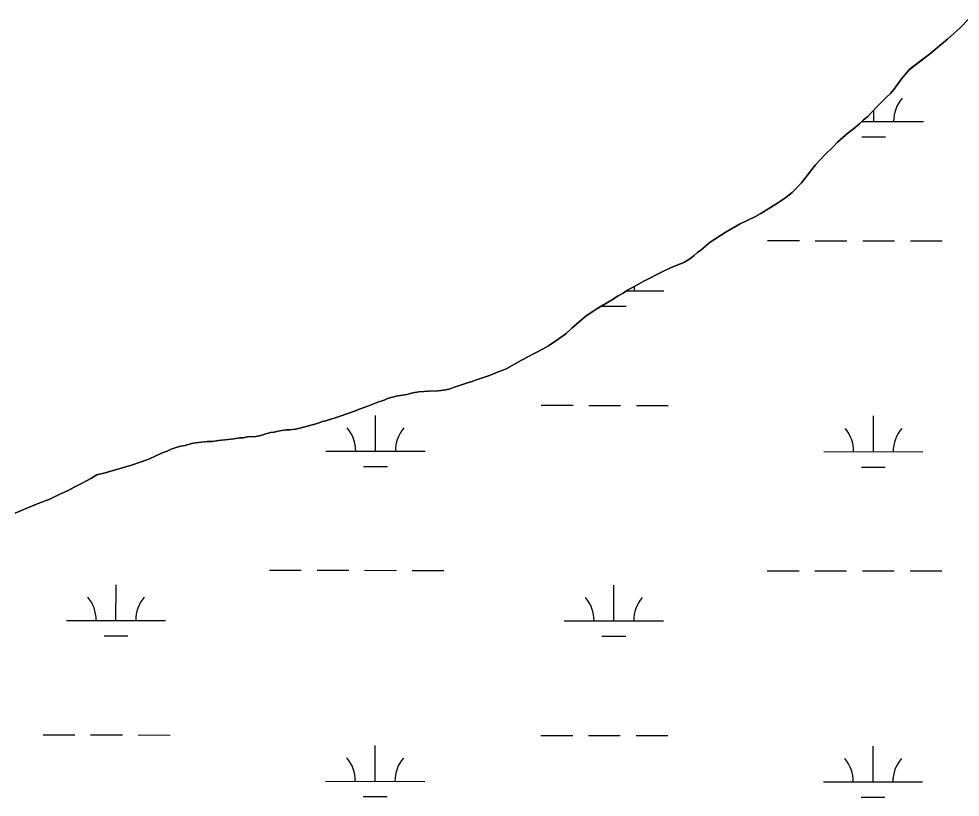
# Model space of a CAD drawing. Extents: x 3148686 to 3186545, y 916144 to 941516.
# Drawn here: x 3155629 to 3156578, y 924750 to 925534 of the extents above; entities that cross this region are included whole.
import ezdxf

# ---------------------------------------------------------------- set-up
doc = ezdxf.new("R2010")
doc.units = 0
for name, color, linetype in [('V-SITE-VEGE', 7, 'Continuous'), ('V-TOPO-SHOR', 7, 'Continuous'), ('V-WETL-SWMP', 7, 'Continuous')]:
    doc.layers.add(name, color=color, linetype=linetype)

msp = doc.modelspace()

# ---------------------------------------------------------------- linework, layer by layer
at = {"layer": 'V-SITE-VEGE'}
for p, q in [((3156586.45, 925534.39), (3156577.7, 925525.32)), ((3156577.7, 925525.32), (3156564.99, 925513.89)), ((3156564.99, 925513.89), (3156554.87, 925505.42)), ((3156554.87, 925505.42), (3156548.12, 925499.9)), ((3156548.12, 925499.9), (3156526.28, 925483.16)), ((3156526.28, 925483.16), (3156518.53, 925473.89)), ((3156518.53, 925473.89), (3156510.77, 925463.24)), ((3156503.42, 925455.55), (3156493.48, 925445.49)), ((3156507.39, 925459.29), (3156503.42, 925455.55)), ((3156510.77, 925463.24), (3156507.39, 925459.29)), ((3156493.48, 925445.49), (3156484.54, 925436.02)), ((3156484.54, 925436.02), (3156480.37, 925432.68)), ((3156476.4, 925428.93), (3156470.04, 925423.41)), ((3156480.37, 925432.68), (3156476.4, 925428.93)), ((3156464.88, 925419.48), (3156454.16, 925410.02)), ((3156470.04, 925423.41), (3156464.88, 925419.48)), ((3156454.16, 925410.02), (3156449.79, 925405.48)), ((3156441.65, 925397.79), (3156436.48, 925392.47)), ((3156449.79, 925405.48), (3156441.65, 925397.79)), ((3156436.48, 925392.47), (3156431.91, 925387.14)), ((3156431.91, 925387.14), (3156417.59, 925368.99)), ((3156417.59, 925368.99), (3156408.25, 925359.53)), ((3156400.7, 925353.42), (3156391.78, 925347.52)), ((3156408.25, 925359.53), (3156400.7, 925353.42)), ((3156391.78, 925347.52), (3156376.9, 925338.27)), ((3156371.54, 925335.33), (3156355.28, 925327.47)), ((3156376.9, 925338.27), (3156371.54, 925335.33)), ((3156355.28, 925327.47), (3156340.81, 925319.22)), ((3156340.81, 925319.22), (3156325.53, 925309.18)), ((3156325.53, 925309.18), (3156316.39, 925301.3)), ((3156309.64, 925295.98), (3156305.08, 925292.44)), ((3156313.02, 925298.94), (3156309.64, 925295.98)), ((3156316.39, 925301.3), (3156313.02, 925298.94)), ((3156299.92, 925289.29), (3156285.85, 925283.41)), ((3156305.08, 925292.44), (3156299.92, 925289.29)), ((3156278.12, 925279.87), (3156258.88, 925270.05)), ((3156285.85, 925283.41), (3156278.12, 925279.87)), ((3156254.12, 925267.5), (3156249.16, 925264.55)), ((3156258.88, 925270.05), (3156254.12, 925267.5)), ((3156237.85, 925257.86), (3156233.09, 925255.11)), ((3156242.42, 925260.81), (3156237.85, 925257.86)), ((3156249.16, 925264.55), (3156242.42, 925260.81)), ((3156226.15, 925250.78), (3156216.63, 925245.28)), ((3156233.09, 925255.11), (3156226.15, 925250.78)), ((3156209.88, 925241.15), (3156200.36, 925234.65)), ((3156216.63, 925245.28), (3156209.88, 925241.15)), ((3156194.01, 925229.53), (3156186.07, 925222.63)), ((3156200.36, 925234.65), (3156194.01, 925229.53)), ((3156186.07, 925222.63), (3156180.31, 925217.11)), ((3156170.18, 925209.83), (3156162.64, 925204.91)), ((3156180.31, 925217.11), (3156170.18, 925209.83)), ((3156156.69, 925201.57), (3156141.82, 925193.91)), ((3156162.64, 925204.91), (3156156.69, 925201.57)), ((3156136.07, 925190.77), (3156128.53, 925186.24)), ((3156141.82, 925193.91), (3156136.07, 925190.77)), ((3156117.82, 925180.74), (3156111.88, 925178.59)), ((3156120.8, 925182.11), (3156117.82, 925180.74)), ((3156128.53, 925186.24), (3156120.8, 925182.11)), ((3156089.09, 925170.36), (3156085.92, 925168.99)), ((3156103.16, 925174.86), (3156089.09, 925170.36)), ((3156111.88, 925178.59), (3156103.16, 925174.86)), ((3156059.36, 925160.58), (3156051.44, 925159.62)), ((3156063.52, 925161.55), (3156059.36, 925160.58)), ((3156067.09, 925162.93), (3156063.52, 925161.55)), ((3156081.95, 925168.01), (3156067.09, 925162.93)), ((3156085.92, 925168.99), (3156081.95, 925168.01)), ((3156000.55, 925151.7), (3155996.98, 925150.13)), ((3156009.27, 925154.04), (3156000.55, 925151.7)), ((3156019.96, 925155.98), (3156009.27, 925154.04)), ((3156026.1, 925157.54), (3156019.96, 925155.98)), ((3156031.84, 925158.51), (3156026.1, 925157.54)), ((3156041.94, 925159.26), (3156031.84, 925158.51)), ((3156051.44, 925159.62), (3156041.94, 925159.26)), ((3155980.73, 925144.06), (3155972.8, 925141.32)), ((3155990.64, 925147.98), (3155980.73, 925144.06)), ((3155996.98, 925150.13), (3155990.64, 925147.98)), ((3155949.81, 925132.9), (3155938.39, 925129.2)), ((3155952.59, 925134.07), (3155949.81, 925132.9)), ((3155967.05, 925138.97), (3155952.59, 925134.07)), ((3155972.8, 925141.32), (3155967.05, 925138.97)), ((3155929.6, 925126.73), (3155912.1, 925121.85)), ((3155934.95, 925128.49), (3155929.6, 925126.73)), ((3155938.39, 925129.2), (3155934.95, 925128.49)), ((3155867.61, 925113.58), (3155859.29, 925113.02)), ((3155872.76, 925114.55), (3155867.61, 925113.58)), ((3155877.71, 925116.31), (3155872.76, 925114.55)), ((3155882.46, 925117.48), (3155877.71, 925116.31)), ((3155886.03, 925117.86), (3155882.46, 925117.48)), ((3155890.19, 925119.03), (3155886.03, 925117.86)), ((3155893.95, 925119.41), (3155890.19, 925119.03)), ((3155898.51, 925120.19), (3155893.95, 925119.41)), ((3155902.07, 925120.17), (3155898.51, 925120.19)), ((3155907.75, 925120.81), (3155902.07, 925120.17)), ((3155912.1, 925121.85), (3155907.75, 925120.81)), ((3155792.17, 925103.77), (3155782.26, 925100.65)), ((3155796.32, 925104.55), (3155792.17, 925103.77)), ((3155802.66, 925106.31), (3155796.32, 925104.55)), ((3155807.02, 925107.08), (3155802.66, 925106.31)), ((3155818.5, 925108.42), (3155807.02, 925107.08)), ((3155823.65, 925108.6), (3155818.5, 925108.42)), ((3155829.99, 925109.57), (3155823.65, 925108.6)), ((3155839.29, 925110.32), (3155829.99, 925109.57)), ((3155845.63, 925111.09), (3155839.29, 925110.32)), ((3155851.57, 925112.05), (3155845.63, 925111.09)), ((3155854.93, 925112.24), (3155851.57, 925112.05)), ((3155859.29, 925113.02), (3155854.93, 925112.24)), ((3155773.34, 925096.92), (3155764.81, 925092.99)), ((3155778.29, 925098.88), (3155773.34, 925096.92)), ((3155782.26, 925100.65), (3155778.29, 925098.88)), ((3155742.22, 925084.77), (3155715.67, 925076.95)), ((3155758.67, 925090.44), (3155742.22, 925084.77)), ((3155764.81, 925092.99), (3155758.67, 925090.44)), ((3155715.67, 925076.95), (3155707.35, 925075.01)), ((3155692.47, 925066.35), (3155684.54, 925062.43)), ((3155701.2, 925071.07), (3155692.47, 925066.35)), ((3155707.35, 925075.01), (3155701.2, 925071.07)), ((3155678.39, 925059.09), (3155668.88, 925054.57)), ((3155684.54, 925062.43), (3155678.39, 925059.09)), ((3155653.61, 925047.9), (3155646.48, 925045.36)), ((3155659.95, 925050.45), (3155653.61, 925047.9)), ((3155668.88, 925054.57), (3155659.95, 925050.45)), ((3155636.96, 925041.43), (3155625.07, 925036.14)), ((3155646.48, 925045.36), (3155636.96, 925041.43))]:
    msp.add_line(p, q, dxfattribs=at)
at = {"layer": 'V-TOPO-SHOR'}
for points in [[(3156141.82, 925193.91), (3156156.69, 925201.57), (3156162.64, 925204.91), (3156170.18, 925209.83), (3156180.31, 925217.11), (3156186.07, 925222.63), (3156194.01, 925229.53), (3156200.36, 925234.65), (3156209.88, 925241.15), (3156216.63, 925245.28), (3156226.15, 925250.78), (3156233.09, 925255.11), (3156237.85, 925257.86), (3156242.42, 925260.81), (3156249.16, 925264.55), (3156254.12, 925267.5), (3156258.88, 925270.05), (3156278.12, 925279.87), (3156285.85, 925283.41), (3156299.92, 925289.29), (3156305.08, 925292.44), (3156309.64, 925295.98), (3156313.02, 925298.94), (3156316.39, 925301.3), (3156325.53, 925309.18), (3156340.81, 925319.22), (3156355.28, 925327.47), (3156371.54, 925335.33), (3156376.9, 925338.27), (3156391.78, 925347.52), (3156400.7, 925353.42), (3156408.25, 925359.53), (3156417.59, 925368.99), (3156431.91, 925387.14), (3156436.48, 925392.47), (3156441.65, 925397.79), (3156449.79, 925405.48), (3156454.16, 925410.02), (3156464.89, 925419.48), (3156470.04, 925423.41), (3156476.4, 925428.93), (3156480.37, 925432.68), (3156484.54, 925436.02), (3156493.48, 925445.49), (3156503.42, 925455.55), (3156507.39, 925459.29), (3156510.77, 925463.24), (3156518.53, 925473.89), (3156526.28, 925483.16), (3156548.12, 925499.9), (3156554.87, 925505.42), (3156564.99, 925513.89), (3156577.7, 925525.32)], [(3155625.07, 925036.14), (3155636.96, 925041.43), (3155646.48, 925045.36), (3155653.61, 925047.9), (3155659.95, 925050.45), (3155668.88, 925054.57), (3155678.39, 925059.09), (3155684.54, 925062.43), (3155692.47, 925066.35), (3155701.2, 925071.07), (3155707.35, 925075.01), (3155715.67, 925076.95), (3155742.22, 925084.77), (3155758.67, 925090.44), (3155764.81, 925092.99), (3155773.34, 925096.92), (3155778.29, 925098.88), (3155782.26, 925100.65), (3155788.4, 925102.6), (3155792.17, 925103.77), (3155796.32, 925104.55), (3155802.66, 925106.31), (3155807.02, 925107.08), (3155818.5, 925108.42), (3155823.65, 925108.6), (3155829.99, 925109.57), (3155839.29, 925110.32), (3155845.63, 925111.09), (3155851.57, 925112.05), (3155854.94, 925112.24), (3155859.29, 925113.02), (3155867.61, 925113.58), (3155872.76, 925114.55), (3155877.71, 925116.31), (3155882.46, 925117.48), (3155886.03, 925117.86), (3155890.19, 925119.03), (3155893.95, 925119.41), (3155898.51, 925120.19), (3155902.07, 925120.17), (3155907.75, 925120.81), (3155912.1, 925121.85), (3155929.6, 925126.73), (3155934.95, 925128.49), (3155938.39, 925129.2), (3155949.81, 925132.9), (3155952.59, 925134.07), (3155967.05, 925138.97), (3155972.8, 925141.32), (3155980.73, 925144.06), (3155990.64, 925147.98), (3155996.98, 925150.13), (3156000.55, 925151.7), (3156009.27, 925154.04), (3156019.96, 925155.98), (3156026.1, 925157.54), (3156031.84, 925158.51), (3156041.94, 925159.26), (3156051.44, 925159.62), (3156059.36, 925160.58), (3156063.52, 925161.55), (3156067.09, 925162.93), (3156081.95, 925168.01), (3156085.92, 925168.99), (3156089.09, 925170.36), (3156103.16, 925174.86), (3156111.88, 925178.59), (3156117.82, 925180.74), (3156120.8, 925182.11), (3156128.53, 925186.24), (3156136.07, 925190.77), (3156141.82, 925193.91)]]:
    msp.add_lwpolyline(points, dxfattribs=at)
at = {"layer": 'V-WETL-SWMP'}
for p, q in [((3156490.57, 925430.84), (3156490.58, 925442.42)), ((3156478.44, 925430.85), (3156540.57, 925430.79)), ((3156478.55, 925415.42), (3156502.55, 925415.4)), ((3156383.6, 925310.88), (3156415.6, 925310.85)), ((3156431.6, 925310.83), (3156463.6, 925310.8)), ((3156479.6, 925310.78), (3156511.6, 925310.75)), ((3156527.6, 925310.73), (3156559.6, 925310.7)), ((3156241.61, 925260.29), (3156278.95, 925260.25)), ((3156216.94, 925244.88), (3156240.94, 925244.86)), ((3156155.42, 925144.95), (3156187.42, 925144.91)), ((3156203.42, 925144.9), (3156235.42, 925144.86)), ((3156251.42, 925144.85), (3156283.42, 925144.81)), ((3155988.31, 925098.69), (3155988.35, 925134.69)), ((3156490.22, 925098.17), (3156490.26, 925134.17)), ((3155938.31, 925098.75), (3156038.31, 925098.64)), ((3156440.22, 925098.22), (3156540.22, 925098.11)), ((3155976.29, 925083.28), (3156000.29, 925083.25)), ((3156478.2, 925082.75), (3156502.2, 925082.72)), ((3155881.34, 924978.74), (3155913.34, 924978.7)), ((3155929.34, 924978.69), (3155961.34, 924978.65)), ((3155977.34, 924978.64), (3156009.34, 924978.6)), ((3156025.34, 924978.58), (3156057.34, 924978.55)), ((3156383.25, 924978.21), (3156415.25, 924978.17)), ((3156431.25, 924978.16), (3156463.25, 924978.12)), ((3156479.25, 924978.11), (3156511.25, 924978.07)), ((3156527.25, 924978.06), (3156559.25, 924978.02)), ((3155726.69, 924928.16), (3155726.73, 924964.16)), ((3156228.6, 924927.63), (3156228.64, 924963.63)), ((3155676.69, 924928.21), (3155776.69, 924928.1)), ((3156178.6, 924927.68), (3156278.6, 924927.58)), ((3155714.68, 924912.74), (3155738.68, 924912.71)), ((3156216.59, 924912.21), (3156240.59, 924912.18)), ((3155653.17, 924812.8), (3155685.17, 924812.77)), ((3155701.17, 924812.75), (3155733.17, 924812.72)), ((3155749.17, 924812.7), (3155781.17, 924812.67)), ((3156155.07, 924812.27), (3156187.07, 924812.24)), ((3156203.07, 924812.22), (3156235.07, 924812.19)), ((3156251.07, 924812.17), (3156283.07, 924812.14)), ((3155987.96, 924766.02), (3155988, 924802.02)), ((3156489.87, 924765.49), (3156489.91, 924801.49)), ((3155937.96, 924766.07), (3156037.96, 924765.97)), ((3156439.87, 924765.54), (3156539.87, 924765.44)), ((3155975.94, 924750.6), (3155999.94, 924750.58)), ((3156477.85, 924750.07), (3156501.85, 924750.05))]:
    msp.add_line(p, q, dxfattribs=at)
msp.add_lwpolyline([(3156577.7, 925525.32), (3156564.99, 925513.89), (3156554.87, 925505.42), (3156548.12, 925499.9), (3156526.28, 925483.17), (3156518.53, 925473.89), (3156510.77, 925463.24), (3156507.39, 925459.29), (3156503.42, 925455.55), (3156493.48, 925445.49), (3156484.54, 925436.02), (3156480.37, 925432.68), (3156476.4, 925428.93), (3156470.04, 925423.41), (3156464.88, 925419.48), (3156454.16, 925410.02), (3156449.79, 925405.48), (3156441.65, 925397.79), (3156436.48, 925392.47), (3156431.91, 925387.14), (3156417.59, 925368.99), (3156408.25, 925359.53), (3156400.71, 925353.42), (3156391.78, 925347.52), (3156376.9, 925338.27), (3156371.54, 925335.33), (3156355.28, 925327.47), (3156340.81, 925319.22), (3156325.53, 925309.18), (3156316.39, 925301.3), (3156313.02, 925298.94), (3156309.64, 925295.98), (3156305.08, 925292.44), (3156299.92, 925289.29), (3156285.85, 925283.41), (3156278.12, 925279.87), (3156258.88, 925270.05), (3156254.12, 925267.5), (3156249.16, 925264.55), (3156242.42, 925260.81), (3156237.85, 925257.86), (3156233.09, 925255.11), (3156226.15, 925250.78), (3156216.63, 925245.28), (3156209.89, 925241.15), (3156200.36, 925234.65), (3156194.01, 925229.53), (3156186.07, 925222.63), (3156180.3, 925217.12), (3156170.18, 925209.83), (3156162.64, 925204.91), (3156156.69, 925201.57), (3156141.82, 925193.91), (3156136.07, 925190.76), (3156128.53, 925186.24), (3156120.8, 925182.12), (3156117.82, 925180.74), (3156111.88, 925178.59), (3156103.16, 925174.86), (3156089.09, 925170.36), (3156085.91, 925168.99), (3156081.95, 925168.01), (3156067.09, 925162.93), (3156063.52, 925161.55), (3156059.36, 925160.58), (3156051.44, 925159.62), (3156041.94, 925159.26), (3156031.84, 925158.51), (3156026.1, 925157.54), (3156019.96, 925155.98), (3156009.27, 925154.04), (3156000.55, 925151.7), (3155996.98, 925150.13), (3155990.64, 925147.98), (3155980.73, 925144.06), (3155972.8, 925141.32), (3155967.05, 925138.97), (3155952.59, 925134.07), (3155949.81, 925132.9), (3155938.39, 925129.2), (3155934.95, 925128.49), (3155929.6, 925126.73), (3155912.1, 925121.85), (3155907.74, 925120.81), (3155902.07, 925120.17), (3155898.51, 925120.19), (3155893.95, 925119.41), (3155890.19, 925119.03), (3155886.03, 925117.86), (3155882.47, 925117.48), (3155877.71, 925116.31), (3155872.76, 925114.55), (3155867.61, 925113.58), (3155859.29, 925113.02), (3155854.94, 925112.24), (3155851.57, 925112.06), (3155845.63, 925111.09), (3155839.29, 925110.32), (3155829.99, 925109.57), (3155823.65, 925108.6), (3155818.5, 925108.42), (3155807.02, 925107.08), (3155802.66, 925106.31), (3155796.32, 925104.55), (3155792.17, 925103.77), (3155788.4, 925102.6), (3155782.26, 925100.64), (3155778.29, 925098.88), (3155773.34, 925096.92), (3155764.81, 925092.99), (3155758.67, 925090.44), (3155742.22, 925084.77), (3155715.67, 925076.95), (3155707.35, 925075.01), (3155701.2, 925071.07), (3155692.47, 925066.35), (3155684.54, 925062.43), (3155678.39, 925059.09), (3155668.88, 925054.57), (3155659.95, 925050.45), (3155653.61, 925047.9), (3155646.48, 925045.35), (3155636.96, 925041.43), (3155625.07, 925036.13)], dxfattribs=at)
for centre, start, end in [((3156545.81, 925431.26), 139.1678, 180.71146), ((3156284.2, 925260.72), 173.76658, 180.71146), ((3155933.07, 925099.23), 359.16781, 40.71147), ((3156043.55, 925099.11), 139.1678, 180.71146), ((3156434.98, 925098.7), 359.16781, 40.71147), ((3156545.46, 925098.58), 139.1678, 180.71146), ((3155671.45, 924928.69), 359.16781, 40.71147), ((3155781.94, 924928.57), 139.1678, 180.71146), ((3156173.36, 924928.16), 359.16781, 40.71147), ((3156283.85, 924928.04), 139.1678, 180.71146), ((3155932.72, 924766.55), 359.16781, 40.71147), ((3156043.2, 924766.44), 139.1678, 180.71146), ((3156434.63, 924766.02), 359.16781, 40.71147), ((3156545.11, 924765.91), 139.1678, 180.71146)]:
    msp.add_arc(centre, 35.25, start, end, dxfattribs=at)

doc.saveas('drawing.dxf')
